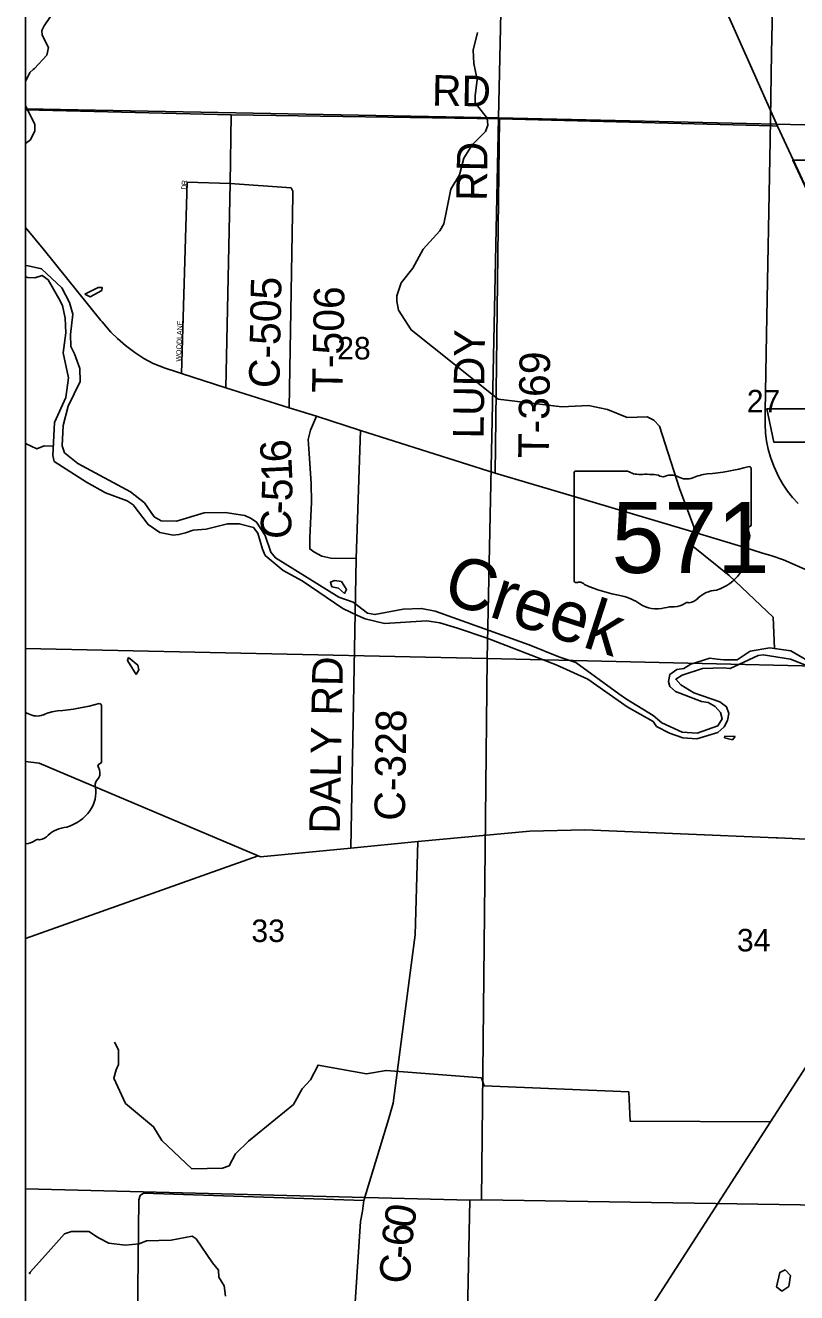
# Model space of a CAD drawing. Extents: x 0 to 1391, y -24 to 440.
# Drawn here: x 42 to 70.69, y 345.28 to 392.41 of the extents above; entities that cross this region are included whole.
import ezdxf

# ---------------------------------------------------------------- set-up
doc = ezdxf.new("R2010")
doc.units = 0
for name, color, linetype in [('GM_X_Corporation', 7, 'Continuous'), ('GM_X_County_Road', 7, 'Continuous'), ('GM_X_County_Road_Text', 7, 'Continuous'), ('GM_X_Major_River', 7, 'Continuous'), ('GM_X_Major_River_Text', 7, 'Continuous'), ('GM_X_Minor_Lake', 7, 'Continuous'), ('GM_X_Minor_River', 7, 'Continuous'), ('GM_X_Rail_Line', 7, 'Continuous'), ('GM_X_Section', 7, 'Continuous'), ('GM_X_Section_Text', 7, 'Continuous'), ('GM_X_State_Location', 7, 'Continuous'), ('GM_X_State_Route', 7, 'Continuous'), ('GM_X_State_Shield', 7, 'Continuous'), ('GM_X_Township', 7, 'Continuous'), ('GM_X_Township_Road', 7, 'Continuous'), ('GM_X_Township_Road_Text', 7, 'Continuous'), ('GM_X_Township_Subdivision', 7, 'Continuous'), ('GM_X_Township_Subdivision_Text', 7, 'Continuous'), ('SH_Data', 7, 'Continuous')]:
    doc.layers.add(name, color=color, linetype=linetype)

msp = doc.modelspace()

# ---------------------------------------------------------------- linework, layer by layer
at = {"layer": 'GM_X_Corporation'}
msp.add_lwpolyline([(70.553, 342.46), (72.087, 345.304), (72.905, 346.801), (73.685, 347.942), (74.003, 348.331), (73.913, 348.356), (74.902, 349.333), (75.721, 350.116), (75.719, 358.407), (72.992, 358.406), (72.989, 365.77), (72.464, 366.164), (72.461, 374.114), (74.463, 374.114), (74.496, 376.912), (69.836, 376.911), (69.584, 378.152), (74.512, 378.154), (74.511, 378.923), (70.543, 387.395), (74.509, 387.397), (74.508, 388.829), (74.963, 388.829), (74.961, 392.918)], dxfattribs=at)
at = {"layer": 'GM_X_County_Road'}
for points in [[(42, 389.269), (49.659, 389.089), (59.637, 388.939), (69.772, 388.67)], [(49.459, 378.929), (49.622, 386.536), (49.659, 389.089)], [(69.772, 388.67), (69.97, 388.664)], [(54.306, 372.587), (53.364, 372.599), (53.025, 372.67), (52.726, 372.831), (52.577, 372.942), (52.582, 373.367), (52.643, 374.673), (52.634, 375.372), (52.56, 376.484), (52.515, 377.003), (52.601, 377.35), (52.83, 377.875)], [(54.104, 361.812), (54.306, 372.587), (54.47, 377.345)], [(51.979, 327.547), (52.252, 328.818), (53.522, 333.666), (54.464, 347.921), (54.536, 348.306), (54.593, 348.708), (55.503, 351.715), (55.681, 352.318), (56.349, 357.452), (56.504, 358.581), (56.592, 362.055)], [(42, 358.445), (50.654, 361.521)]]:
    msp.add_lwpolyline(points, dxfattribs=at)
at = {"layer": 'GM_X_Major_River'}
for points in [[(43.946, 376.114), (43.456, 376.514), (43.364, 376.775), (43.407, 377.527), (43.593, 378.244), (44.043, 379.168), (44.026, 379.655), (43.828, 380.2), (43.69, 380.462), (43.679, 380.911), (43.768, 381.669), (43.643, 382.106), (43.361, 382.653), (42.605, 383.357), (42.1, 383.469), (42, 383.479)], [(42, 383.06), (42.094, 383.04), (42.352, 383.018), (42.62, 383.11), (42.844, 382.952), (43.25, 382.257), (43.38, 381.988), (43.481, 381.521), (43.512, 380.973), (43.401, 380.231), (43.604, 379.298), (43.509, 378.57), (43.089, 377.646), (43.026, 376.416), (43.066, 376.194), (44.276, 375.425), (44.979, 375.019), (45.791, 374.731), (46.008, 374.581), (46.565, 373.844), (46.998, 373.544), (47.504, 373.455), (47.71, 373.472), (47.955, 373.542), (48.238, 373.641), (48.725, 373.674), (49.52, 373.866), (49.954, 373.878), (50.482, 373.735), (50.643, 373.525), (50.825, 372.935), (50.917, 372.697), (51.594, 372.14), (52.29, 371.749), (53.804, 370.729), (54.359, 370.463), (54.637, 370.342), (55.361, 370.164), (56.936, 370.26), (57.42, 370.186), (58.068, 369.987), (59.183, 369.616), (61.739, 368.629), (62.917, 368.089), (64.386, 367.07), (65.356, 366.52)], [(65.356, 366.747), (64.357, 367.356), (64.074, 367.553), (62.48, 368.72), (61.839, 368.919), (60.743, 369.373), (57.244, 370.62), (56.738, 370.724), (56.054, 370.704), (55, 370.496), (54.728, 370.548), (54.199, 370.957), (53.657, 371.146), (51.304, 372.607), (51.127, 372.817), (50.916, 373.438), (50.603, 373.94), (50.394, 374.075), (50.169, 374.18), (49.427, 374.298), (48.652, 374.28), (47.626, 373.972), (47.057, 373.987), (46.795, 374.131), (46.429, 374.657), (45.916, 375.058), (43.946, 376.114)], [(71.453, 368.576), (70.467, 369.148), (69.694, 369.259), (68.955, 369.142), (68.47, 368.808), (67.984, 368.809), (67.733, 368.843), (67.46, 368.878), (66.75, 368.655), (66.488, 368.492), (66.229, 368.45), (65.975, 368.272), (65.925, 368.007), (65.968, 367.816), (66.177, 367.63), (67.152, 367.264), (67.402, 367.222), (67.658, 367.073), (67.852, 366.857), (67.916, 366.62), (67.76, 366.357), (66.987, 366.081), (66.433, 366.128), (65.679, 366.467), (65.356, 366.747)], [(65.356, 366.52), (65.479, 366.334), (65.961, 366.082), (66.452, 365.915), (66.969, 365.876), (67.755, 366.106), (67.987, 366.322), (68.12, 366.563), (68.17, 366.821), (68.076, 367.066), (67.828, 367.253), (66.861, 367.588), (66.379, 367.878), (66.193, 368.094), (66.431, 368.249), (67.18, 368.495), (67.956, 368.52), (68.214, 368.493), (69.256, 368.978), (69.446, 368.997), (70.462, 368.844), (70.998, 368.622)]]:
    msp.add_lwpolyline(points, dxfattribs=at)
at = {"layer": 'GM_X_Minor_Lake'}
for points in [[(44.841, 382.551), (44.857, 382.665), (44.713, 382.666), (44.209, 382.414)], [(44.209, 382.414), (44.405, 382.313), (44.841, 382.551)], [(53.762, 371.726), (53.504, 371.759), (53.344, 371.701), (53.402, 371.533), (53.652, 371.476)], [(53.652, 371.476), (53.87, 371.284), (53.948, 371.427), (53.762, 371.726)], [(45.833, 368.905), (45.794, 368.792), (46.121, 368.264)], [(46.121, 368.264), (46.222, 368.445), (46.179, 368.62), (45.833, 368.905)], [(68.406, 365.96), (68.019, 365.98), (68.003, 365.912)], [(68.003, 365.912), (68.298, 365.84), (68.406, 365.96)], [(70.265, 346.123), (70.059, 346.02), (69.939, 345.489), (70.134, 345.334)], [(70.134, 345.334), (70.402, 345.506), (70.46, 345.908), (70.265, 346.123)]]:
    msp.add_lwpolyline(points, dxfattribs=at)
at = {"layer": 'GM_X_Minor_River'}
for points in [[(42, 390.325), (42.168, 390.654), (42.293, 390.765), (42.339, 390.81), (42.8, 391.307), (42.861, 391.595), (42.621, 392.049), (42.611, 392.225), (42.698, 392.39), (43.093, 392.973), (43.243, 393.471), (43.501, 394.354), (43.518, 394.437)], [(69.866, 369.234), (69.812, 370.405), (68.174, 371.953), (66.839, 373.033), (66.866, 373.762), (66.336, 375.185), (65.592, 377.509), (65.375, 377.733), (65.134, 377.851), (64.389, 377.826), (63.649, 378.119), (62.944, 378.268), (61.955, 378.223), (59.589, 378.506), (56.348, 381.084), (55.875, 381.822), (55.819, 382.15), (55.815, 382.355), (55.975, 382.832), (56.41, 383.387), (56.795, 384.088), (57.414, 384.769), (57.563, 385.033), (57.67, 385.51), (57.828, 386.314), (58.149, 386.856), (58.311, 387.469), (58.624, 387.973), (59.118, 388.459), (59.206, 388.701), (59.172, 388.96), (58.734, 389.53), (58.73, 389.796), (58.809, 390.395), (58.682, 390.99), (58.66, 391.485), (58.816, 392.144)], [(42, 388.014), (42.188, 388.16), (42.356, 388.49), (42.355, 388.726), (42.008, 389.426), (42, 389.458)], [(43.044, 376.76), (42.7, 376.774), (42.432, 376.664), (42, 376.858)], [(78.237, 362.045), (76.853, 361.567), (76.414, 361.232), (76.116, 360.689), (76.051, 360.455), (76.116, 359.792), (76.129, 358.727), (75.892, 358.222), (75.392, 357.85), (71.51, 354.417), (64.515, 343.574), (64.163, 342.972), (63.766, 342.005), (63.448, 340.74), (63.362, 337.485), (63.344, 337.287), (63.135, 336.218), (61.051, 331.276), (60.214, 321.216), (44.793, 288.772), (42, 282.692)], [(69.709, 351.624), (64.493, 351.659), (64.443, 352.74), (59.065, 352.974), (58.964, 353.265), (55.419, 353.544), (54.695, 353.419), (52.891, 353.738), (52.608, 353.188), (52.29, 352.851), (51.977, 352.278), (50.304, 350.915), (49.817, 350.444), (49.581, 349.991), (49.329, 349.912), (48.196, 349.885), (47.081, 350.931), (46.771, 351.445), (45.729, 352.315), (45.289, 353.257), (45.378, 353.56), (45.465, 353.756), (45.466, 354.304), (45.312, 354.588)], [(49.449, 345.15), (49.398, 345.524), (49.201, 345.856), (49.178, 346.116), (48.964, 346.38), (48.356, 347.277), (48.207, 347.372), (47.421, 347.233), (46.5, 347.203), (46.232, 347.095), (45.714, 347.048), (45.1, 347.116), (44.74, 347.308), (44.688, 347.34), (44.359, 347.546), (43.721, 347.554), (43.46, 347.462), (42.748, 346.666), (42.178, 346.034), (42.169, 345.981), (42.147, 346.02)]]:
    msp.add_lwpolyline(points, dxfattribs=at)
at = {"layer": 'GM_X_Rail_Line'}
msp.add_lwpolyline([(70.745, 374.627), (70.537, 374.848), (70.351, 375.082), (70.177, 375.349), (70.021, 375.613), (69.836, 376.021), (69.711, 376.357), (69.63, 376.653), (69.563, 376.951), (69.528, 377.261), (69.514, 377.571), (69.511, 378.055), (69.569, 380.91), (69.699, 388.131), (69.757, 391.382), (69.809, 394.178)], dxfattribs=at)
at = {"layer": 'GM_X_Section'}
for p, q in [((42, 409.531), (42, 389.31)), ((42, 389.31), (42, 369.239)), ((42, 369.239), (42, 349.141)), ((42, 349.141), (42, 329.06))]:
    msp.add_line(p, q, dxfattribs=at)
for points in [[(42, 389.31), (59.602, 388.969), (60.046, 409.107), (42, 409.531)], [(42, 369.239), (59.174, 368.861), (59.602, 388.969), (42, 389.31)], [(42, 349.141), (58.533, 348.72), (58.965, 348.725), (59.174, 368.861), (42, 369.239)], [(42, 329.06), (58.126, 328.84), (58.533, 348.72), (42, 349.141)]]:
    msp.add_lwpolyline(points, dxfattribs=at)
for points in [[(60.046, 409.107), (80.086, 408.697), (79.678, 388.511), (59.602, 388.969)], [(59.602, 388.969), (79.678, 388.511), (79.425, 368.392), (59.174, 368.861)], [(59.174, 368.861), (79.425, 368.392), (78.962, 348.414), (78.742, 348.419), (58.965, 348.725)], [(58.965, 348.725), (78.742, 348.419), (78.376, 328.333), (58.126, 328.84), (58.533, 348.72)]]:
    msp.add_lwpolyline(points, close=True, dxfattribs=at)
at = {"layer": 'GM_X_State_Route'}
for points in [[(69.97, 388.664), (67.604, 393.997), (61.125, 407.578), (60.446, 409.002), (56.695, 418)], [(70.642, 387.221), (69.97, 388.664)], [(74.519, 378.727), (74.52, 378.884), (74.284, 379.393), (70.642, 387.221)], [(42, 384.899), (42.657, 384.099), (44.81, 381.441), (44.854, 381.389)], [(44.854, 381.389), (45.177, 381.001), (45.427, 380.767), (45.73, 380.5), (46.076, 380.24), (46.41, 380.024), (46.752, 379.841), (47.196, 379.662), (47.617, 379.524)], [(47.617, 379.524), (47.807, 379.462), (49.459, 378.929), (51.815, 378.188), (52.83, 377.875), (54.47, 377.345), (59.469, 375.762), (62.327, 374.915), (66.459, 373.682), (68.104, 373.189), (68.796, 372.977), (69.386, 372.798), (69.765, 372.68), (70.2, 372.53), (70.905, 372.228), (71.474, 371.972), (72.175, 371.679), (72.205, 371.665)], [(42, 365.038), (42.516, 364.964), (50.654, 361.521)], [(50.654, 361.521), (50.742, 361.484), (54.104, 361.812), (56.592, 362.055), (60.758, 362.439), (62.811, 362.495), (69.923, 362.189), (69.97, 362.187)], [(69.97, 362.187), (72.954, 362.058), (73.013, 362.056)]]:
    msp.add_lwpolyline(points, dxfattribs=at)
at = {"layer": 'GM_X_State_Shield'}
for p, q in [((62.407, 375.765), (62.407, 371.763)), ((64.402, 375.834), (62.472, 375.834)), ((68.999, 373.84), (68.999, 375.933)), ((68.998, 373.84), (68.999, 373.84)), ((42, 366.852), (42, 361.969)), ((44.832, 367.117), (44.831, 367.117)), ((44.832, 365.023), (44.832, 367.117))]:
    msp.add_line(p, q, dxfattribs=at)
msp.add_lwpolyline([(44.831, 365.023), (44.831, 365.024), (44.832, 365.023)], dxfattribs=at)
for centre, major_axis, start_param, end_param in [((62.482, 375.774), (0.0764, 0), 1.712693, 3.28349), ((64.862, 376.299), (0.741, 0), 4.042523, 4.731795), ((65.107, 373.587), (2.659, 0), 1.404758, 1.657858), ((65.711, 375.795), (0.214, 0), 3.836095, 5.185415), ((66.025, 375.332), (0.444, 0), 0.950623, 2.079405), ((67.542, 374.612), (1.406, 0), 1.699011, 2.107814), ((66.651, 381.291), (6.99, 0), 4.814394, 5.042369), ((68.925, 375.942), (0.0734, 0), 6.141152, 7.989035), ((66.598, 375.967), (0.534, 0), 4.081561, 5.145723), ((68.92, 373.832), (0.0785, 0), 5.05454, 6.418171), ((68.982, 373.686), (0.114, 0), 1.883978, 3.671073), ((68.259, 373.421), (0.682, 0), 5.934695, 6.695948), ((67.042, 372.697), (1.748, 0), 5.101752, 6.440018), ((69.261, 372.964), (0.496, 0), 2.387724, 3.262537), ((62.483, 371.754), (0.077, 0), 3.00124, 4.508301), ((62.495, 372.164), (0.588, 0), 4.665946, 4.897461), ((62.615, 371.532), (0.212, 0), 0.519207, 1.627899), ((65.292, 375.128), (5.048, 0), 4.195997, 4.488961), ((63.787, 369.965), (1.579, 0), 0.823519, 1.323587), ((66.566, 371.375), (0.565, 0), 4.937069, 5.64225), ((67.779, 370.639), (0.958, 0), 1.647645, 2.488434), ((65.495, 371.512), (1.002, 0), 4.026481, 4.996735), ((66.074, 370.128), (0.824, 0), 1.495662, 1.94098), ((66.147, 371.212), (0.534, 0), 4.691044, 5.507374), ((66.63, 370.825), (0.15, 0), 1.147584, 2.315152), ((41.858, 366.515), (0.444, 0), 0.950623, 1.246028), ((42.432, 367.15), (0.534, 0), 4.081561, 5.145723), ((43.376, 365.795), (1.406, 0), 1.699011, 2.107814), ((42.484, 372.474), (6.99, 0), 4.814394, 5.042369), ((44.759, 367.125), (0.0734, 0), 6.141152, 7.989035), ((44.815, 364.869), (0.114, 0), 1.883978, 3.671073), ((44.754, 365.015), (0.0785, 0), 5.05454, 6.418171), ((45.095, 364.147), (0.496, 0), 2.387724, 3.262537), ((44.093, 364.605), (0.682, 0), 5.934695, 6.695948), ((42.875, 363.881), (1.748, 0), 5.101752, 6.440018), ((43.613, 361.823), (0.958, 0), 1.647645, 2.488434), ((41.981, 362.396), (0.534, 0), 4.748906, 5.507374), ((42.464, 362.008), (0.15, 0), 1.147584, 2.315152), ((42.399, 362.558), (0.565, 0), 4.937069, 5.64225)]:
    msp.add_ellipse(centre, major_axis=major_axis, ratio=0.8, start_param=start_param, end_param=end_param, dxfattribs=at)
at = {"layer": 'GM_X_Township'}
msp.add_lwpolyline([(154.413, 320.661), (154.467, 330.424), (154.5, 342.758), (154.527, 344.75), (154.536, 346.574), (157.913, 346.536), (160.207, 346.532), (160.245, 349.935), (160.286, 366.539), (160.487, 377.208), (160.623, 387.168), (160.858, 407.498), (160.987, 418), (42, 418), (42, 309.032)], dxfattribs=at)
at = {"layer": 'GM_X_Township_Road'}
for points in [[(59.469, 375.762), (59.637, 388.939)], [(49.622, 386.536), (51.888, 386.374)], [(51.815, 378.188), (51.951, 386.114), (51.946, 386.251), (51.888, 386.374)], [(42, 344.089), (45.922, 343.991), (46.099, 344.069), (46.175, 344.31), (46.222, 348.727), (46.273, 348.893), (46.389, 348.98), (54.593, 348.708)]]:
    msp.add_lwpolyline(points, dxfattribs=at)
at = {"layer": 'GM_X_Township_Subdivision'}
msp.add_lwpolyline([(47.807, 379.462), (48.022, 386.576), (49.622, 386.536)], dxfattribs=at)
at = {"layer": 'SH_Data'}
msp.add_line((42, 418), (42, 282), dxfattribs=at)

# ---------------------------------------------------------------- texts
at = {"layer": 'GM_X_County_Road_Text'}
for s, height, rotation, p in [('RD', 1.1364, 359.0128, (57.116, 389.43)), ('C-505', 1.1364, 88.8984, (51.449, 378.912)), ('6', 1.136, 93.9716, (51.904, 376.202)), ('1', 1.136, 92.5688, (51.937, 375.478)), ('5', 1.136, 89.0163, (51.926, 374.707)), ('C', 1.136, 88.1707, (51.876, 373.292)), ('-', 1.136, 87.6183, (51.906, 374.215)), ('DALY RD', 1.1364, 88.9103, (53.692, 362.342)), ('C-328', 1.1364, 89.1736, (56.116, 362.822)), ('0', 1.136, 80.3697, (56.443, 347.634)), ('6', 1.136, 85.0928, (56.387, 346.967)), ('-', 1.136, 86.0311, (56.355, 346.51)), ('C', 1.136, 86.2038, (56.294, 345.587))]:
    msp.add_text(s, height=height, rotation=rotation, dxfattribs=at).set_placement(p)
at = {"layer": 'GM_X_Major_River_Text'}
msp.add_text('Creek', height=1.8938, rotation=342.0322, dxfattribs=at).set_placement((57.45, 371.005))
at = {"layer": 'GM_X_Section_Text'}
for s, p in [('28', (53.6, 379.985)), ('27', (68.833, 378.018)), ('33', (50.408, 358.318)), ('34', (68.466, 357.968))]:
    msp.add_text(s, height=0.8371, rotation=0, dxfattribs=at).set_placement(p)
at = {"layer": 'GM_X_State_Location'}
for s in ['s', 'r']:
    msp.add_text(s, height=0.00379, dxfattribs=at).set_placement((65.629, 373.498))
msp.add_text('571', height=0.00379, rotation=0, dxfattribs=at).set_placement((64.291, 373.223))
at = {"layer": 'GM_X_State_Shield'}
msp.add_text('571', height=2.6367, dxfattribs=at).set_placement((63.802, 372.045))
at = {"layer": 'GM_X_Township_Road_Text'}
for s, rotation, p in [('RD', 89.0123, (59.161, 385.875)), ('T-506', 88.8768, (53.797, 378.728)), ('LUDY', 89.2559, (59.044, 377.039)), ('T-369', 89.1574, (61.464, 376.304))]:
    msp.add_text(s, height=1.1364, rotation=rotation, dxfattribs=at).set_placement(p)
at = {"layer": 'GM_X_Township_Subdivision_Text'}
for s, height, rotation, p in [('R', 0.189, 86.6654, (47.999, 386.464)), ('D', 0.189, 86.665, (47.989, 386.297)), ('WOODLANE', 0.1894, 87.8529, (47.789, 379.902))]:
    msp.add_text(s, height=height, rotation=rotation, dxfattribs=at).set_placement(p)

doc.saveas('drawing.dxf')
